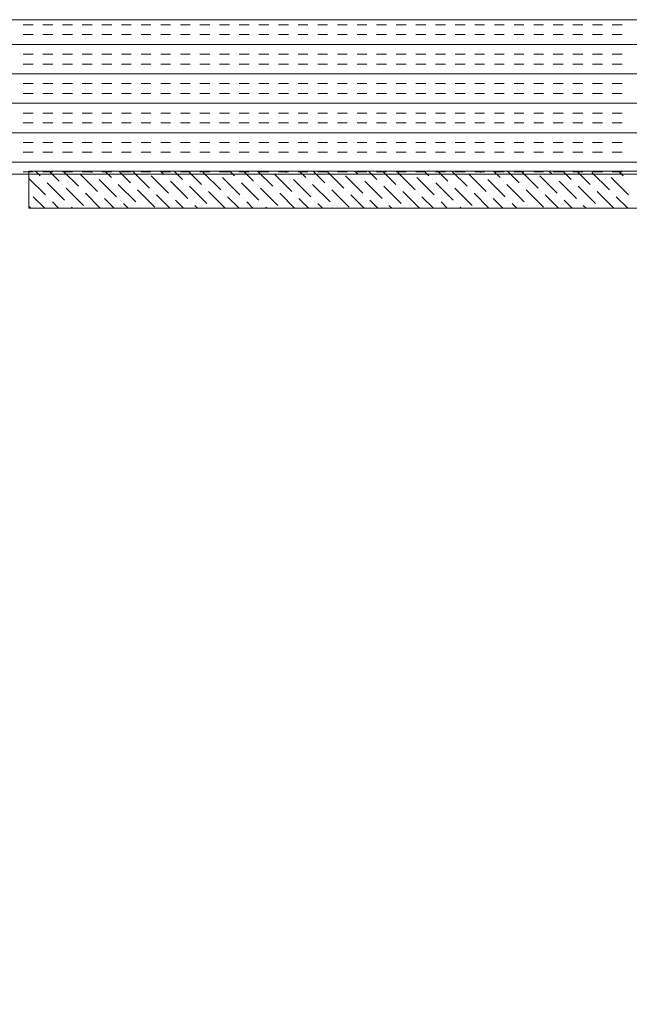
# Model space of a CAD drawing. Extents: x 3940905 to 4145695, y 925352 to 1109797.
# Tile 704 of 1056: x 4034698 to 4034895, y 1100259 to 1100578. Entities that reach past the tile are written whole.
import ezdxf

# ---------------------------------------------------------------- set-up
doc = ezdxf.new("R2010")
doc.units = 0
doc.header["$LTSCALE"] = 750
doc.header["$MEASUREMENT"] = 0
doc.layers.add('CKD Equipments', color=252, linetype='CONTINUOUS', lineweight=0)

msp = doc.modelspace()

# ---------------------------------------------------------------- linework, layer by layer
at = {"layer": 'CKD Equipments'}
for p, q in [((4035285.22, 1100578.1, -7.61), (4034685.22, 1100578.1, -7.61)), ((4034685.22, 1100528.1, -7.61), (4035285.22, 1100528.1, -7.61)), ((4034701.22, 1100517.1, -7.61), (4034701.22, 1100529.1, -7.61)), ((4034701.22, 1100529.1, -7.61), (4035270.22, 1100529.1, -7.61)), ((4035270.22, 1100517.1, -7.61), (4034701.22, 1100517.1, -7.61))]:
    msp.add_line(p, q, dxfattribs=at)
at = {"layer": 'CKD Equipments', "color": 4, "linetype": 'Continuous'}
for p, q in [((4034699.39, 1100576.46, -7.61), (4034702.57, 1100576.46, -7.61)), ((4034705.74, 1100576.46, -7.61), (4034708.92, 1100576.46, -7.61)), ((4034712.09, 1100576.46, -7.61), (4034715.27, 1100576.46, -7.61)), ((4034718.44, 1100576.46, -7.61), (4034721.62, 1100576.46, -7.61)), ((4034724.79, 1100576.46, -7.61), (4034727.97, 1100576.46, -7.61)), ((4034731.14, 1100576.46, -7.61), (4034734.32, 1100576.46, -7.61)), ((4034737.49, 1100576.46, -7.61), (4034740.67, 1100576.46, -7.61)), ((4034743.84, 1100576.46, -7.61), (4034747.02, 1100576.46, -7.61)), ((4034750.19, 1100576.46, -7.61), (4034753.37, 1100576.46, -7.61)), ((4034756.54, 1100576.46, -7.61), (4034759.72, 1100576.46, -7.61)), ((4034762.89, 1100576.46, -7.61), (4034766.07, 1100576.46, -7.61)), ((4034769.24, 1100576.46, -7.61), (4034772.42, 1100576.46, -7.61)), ((4034775.59, 1100576.46, -7.61), (4034778.77, 1100576.46, -7.61)), ((4034781.94, 1100576.46, -7.61), (4034785.12, 1100576.46, -7.61)), ((4034788.29, 1100576.46, -7.61), (4034791.47, 1100576.46, -7.61)), ((4034794.64, 1100576.46, -7.61), (4034797.82, 1100576.46, -7.61)), ((4034800.99, 1100576.46, -7.61), (4034804.17, 1100576.46, -7.61)), ((4034807.34, 1100576.46, -7.61), (4034810.52, 1100576.46, -7.61)), ((4034813.69, 1100576.46, -7.61), (4034816.87, 1100576.46, -7.61)), ((4034820.04, 1100576.46, -7.61), (4034823.22, 1100576.46, -7.61)), ((4034826.39, 1100576.46, -7.61), (4034829.57, 1100576.46, -7.61)), ((4034832.74, 1100576.46, -7.61), (4034835.92, 1100576.46, -7.61)), ((4034839.09, 1100576.46, -7.61), (4034842.27, 1100576.46, -7.61)), ((4034845.44, 1100576.46, -7.61), (4034848.62, 1100576.46, -7.61)), ((4034851.79, 1100576.46, -7.61), (4034854.97, 1100576.46, -7.61)), ((4034858.14, 1100576.46, -7.61), (4034861.32, 1100576.46, -7.61)), ((4034864.49, 1100576.46, -7.61), (4034867.67, 1100576.46, -7.61)), ((4034870.84, 1100576.46, -7.61), (4034874.02, 1100576.46, -7.61)), ((4034877.19, 1100576.46, -7.61), (4034880.37, 1100576.46, -7.61)), ((4034883.54, 1100576.46, -7.61), (4034886.72, 1100576.46, -7.61)), ((4034889.89, 1100576.46, -7.61), (4034893.07, 1100576.46, -7.61)), ((4034699.39, 1100573.28, -7.61), (4034702.57, 1100573.28, -7.61)), ((4034705.74, 1100573.28, -7.61), (4034708.92, 1100573.28, -7.61)), ((4034712.09, 1100573.28, -7.61), (4034715.27, 1100573.28, -7.61)), ((4034718.44, 1100573.28, -7.61), (4034721.62, 1100573.28, -7.61)), ((4034724.79, 1100573.28, -7.61), (4034727.97, 1100573.28, -7.61)), ((4034731.14, 1100573.28, -7.61), (4034734.32, 1100573.28, -7.61)), ((4034737.49, 1100573.28, -7.61), (4034740.67, 1100573.28, -7.61)), ((4034743.84, 1100573.28, -7.61), (4034747.02, 1100573.28, -7.61)), ((4034750.19, 1100573.28, -7.61), (4034753.37, 1100573.28, -7.61)), ((4034756.54, 1100573.28, -7.61), (4034759.72, 1100573.28, -7.61)), ((4034762.89, 1100573.28, -7.61), (4034766.07, 1100573.28, -7.61)), ((4034769.24, 1100573.28, -7.61), (4034772.42, 1100573.28, -7.61)), ((4034775.59, 1100573.28, -7.61), (4034778.77, 1100573.28, -7.61)), ((4034781.94, 1100573.28, -7.61), (4034785.12, 1100573.28, -7.61)), ((4034788.29, 1100573.28, -7.61), (4034791.47, 1100573.28, -7.61)), ((4034794.64, 1100573.28, -7.61), (4034797.82, 1100573.28, -7.61)), ((4034800.99, 1100573.28, -7.61), (4034804.17, 1100573.28, -7.61)), ((4034807.34, 1100573.28, -7.61), (4034810.52, 1100573.28, -7.61)), ((4034813.69, 1100573.28, -7.61), (4034816.87, 1100573.28, -7.61)), ((4034820.04, 1100573.28, -7.61), (4034823.22, 1100573.28, -7.61)), ((4034826.39, 1100573.28, -7.61), (4034829.57, 1100573.28, -7.61)), ((4034832.74, 1100573.28, -7.61), (4034835.92, 1100573.28, -7.61)), ((4034839.09, 1100573.28, -7.61), (4034842.27, 1100573.28, -7.61)), ((4034845.44, 1100573.28, -7.61), (4034848.62, 1100573.28, -7.61)), ((4034851.79, 1100573.28, -7.61), (4034854.97, 1100573.28, -7.61)), ((4034858.14, 1100573.28, -7.61), (4034861.32, 1100573.28, -7.61)), ((4034864.49, 1100573.28, -7.61), (4034867.67, 1100573.28, -7.61)), ((4034870.84, 1100573.28, -7.61), (4034874.02, 1100573.28, -7.61)), ((4034877.19, 1100573.28, -7.61), (4034880.37, 1100573.28, -7.61)), ((4034883.54, 1100573.28, -7.61), (4034886.72, 1100573.28, -7.61)), ((4034889.89, 1100573.28, -7.61), (4034893.07, 1100573.28, -7.61)), ((4034685.22, 1100570.11, -7.61), (4035285.22, 1100570.11, -7.61)), ((4034699.39, 1100566.93, -7.61), (4034702.57, 1100566.93, -7.61)), ((4034705.74, 1100566.93, -7.61), (4034708.92, 1100566.93, -7.61)), ((4034712.09, 1100566.93, -7.61), (4034715.27, 1100566.93, -7.61)), ((4034718.44, 1100566.93, -7.61), (4034721.62, 1100566.93, -7.61)), ((4034724.79, 1100566.93, -7.61), (4034727.97, 1100566.93, -7.61)), ((4034731.14, 1100566.93, -7.61), (4034734.32, 1100566.93, -7.61)), ((4034737.49, 1100566.93, -7.61), (4034740.67, 1100566.93, -7.61)), ((4034743.84, 1100566.93, -7.61), (4034747.02, 1100566.93, -7.61)), ((4034750.19, 1100566.93, -7.61), (4034753.37, 1100566.93, -7.61)), ((4034756.54, 1100566.93, -7.61), (4034759.72, 1100566.93, -7.61)), ((4034762.89, 1100566.93, -7.61), (4034766.07, 1100566.93, -7.61)), ((4034769.24, 1100566.93, -7.61), (4034772.42, 1100566.93, -7.61)), ((4034775.59, 1100566.93, -7.61), (4034778.77, 1100566.93, -7.61)), ((4034781.94, 1100566.93, -7.61), (4034785.12, 1100566.93, -7.61)), ((4034788.29, 1100566.93, -7.61), (4034791.47, 1100566.93, -7.61)), ((4034794.64, 1100566.93, -7.61), (4034797.82, 1100566.93, -7.61)), ((4034800.99, 1100566.93, -7.61), (4034804.17, 1100566.93, -7.61)), ((4034807.34, 1100566.93, -7.61), (4034810.52, 1100566.93, -7.61)), ((4034813.69, 1100566.93, -7.61), (4034816.87, 1100566.93, -7.61)), ((4034820.04, 1100566.93, -7.61), (4034823.22, 1100566.93, -7.61)), ((4034826.39, 1100566.93, -7.61), (4034829.57, 1100566.93, -7.61)), ((4034832.74, 1100566.93, -7.61), (4034835.92, 1100566.93, -7.61)), ((4034839.09, 1100566.93, -7.61), (4034842.27, 1100566.93, -7.61)), ((4034845.44, 1100566.93, -7.61), (4034848.62, 1100566.93, -7.61)), ((4034851.79, 1100566.93, -7.61), (4034854.97, 1100566.93, -7.61)), ((4034858.14, 1100566.93, -7.61), (4034861.32, 1100566.93, -7.61)), ((4034864.49, 1100566.93, -7.61), (4034867.67, 1100566.93, -7.61)), ((4034870.84, 1100566.93, -7.61), (4034874.02, 1100566.93, -7.61)), ((4034877.19, 1100566.93, -7.61), (4034880.37, 1100566.93, -7.61)), ((4034883.54, 1100566.93, -7.61), (4034886.72, 1100566.93, -7.61)), ((4034889.89, 1100566.93, -7.61), (4034893.07, 1100566.93, -7.61)), ((4034699.39, 1100563.76, -7.61), (4034702.57, 1100563.76, -7.61)), ((4034705.74, 1100563.76, -7.61), (4034708.92, 1100563.76, -7.61)), ((4034712.09, 1100563.76, -7.61), (4034715.27, 1100563.76, -7.61)), ((4034718.44, 1100563.76, -7.61), (4034721.62, 1100563.76, -7.61)), ((4034724.79, 1100563.76, -7.61), (4034727.97, 1100563.76, -7.61)), ((4034731.14, 1100563.76, -7.61), (4034734.32, 1100563.76, -7.61)), ((4034737.49, 1100563.76, -7.61), (4034740.67, 1100563.76, -7.61)), ((4034743.84, 1100563.76, -7.61), (4034747.02, 1100563.76, -7.61)), ((4034750.19, 1100563.76, -7.61), (4034753.37, 1100563.76, -7.61)), ((4034756.54, 1100563.76, -7.61), (4034759.72, 1100563.76, -7.61)), ((4034762.89, 1100563.76, -7.61), (4034766.07, 1100563.76, -7.61)), ((4034769.24, 1100563.76, -7.61), (4034772.42, 1100563.76, -7.61)), ((4034775.59, 1100563.76, -7.61), (4034778.77, 1100563.76, -7.61)), ((4034781.94, 1100563.76, -7.61), (4034785.12, 1100563.76, -7.61)), ((4034788.29, 1100563.76, -7.61), (4034791.47, 1100563.76, -7.61)), ((4034794.64, 1100563.76, -7.61), (4034797.82, 1100563.76, -7.61)), ((4034800.99, 1100563.76, -7.61), (4034804.17, 1100563.76, -7.61)), ((4034807.34, 1100563.76, -7.61), (4034810.52, 1100563.76, -7.61)), ((4034813.69, 1100563.76, -7.61), (4034816.87, 1100563.76, -7.61)), ((4034820.04, 1100563.76, -7.61), (4034823.22, 1100563.76, -7.61)), ((4034826.39, 1100563.76, -7.61), (4034829.57, 1100563.76, -7.61)), ((4034832.74, 1100563.76, -7.61), (4034835.92, 1100563.76, -7.61)), ((4034839.09, 1100563.76, -7.61), (4034842.27, 1100563.76, -7.61)), ((4034845.44, 1100563.76, -7.61), (4034848.62, 1100563.76, -7.61)), ((4034851.79, 1100563.76, -7.61), (4034854.97, 1100563.76, -7.61)), ((4034858.14, 1100563.76, -7.61), (4034861.32, 1100563.76, -7.61)), ((4034864.49, 1100563.76, -7.61), (4034867.67, 1100563.76, -7.61)), ((4034870.84, 1100563.76, -7.61), (4034874.02, 1100563.76, -7.61)), ((4034877.19, 1100563.76, -7.61), (4034880.37, 1100563.76, -7.61)), ((4034883.54, 1100563.76, -7.61), (4034886.72, 1100563.76, -7.61)), ((4034889.89, 1100563.76, -7.61), (4034893.07, 1100563.76, -7.61)), ((4034685.22, 1100560.58, -7.61), (4035285.22, 1100560.58, -7.61)), ((4034699.39, 1100557.41, -7.61), (4034702.57, 1100557.41, -7.61)), ((4034705.74, 1100557.41, -7.61), (4034708.92, 1100557.41, -7.61)), ((4034712.09, 1100557.41, -7.61), (4034715.27, 1100557.41, -7.61)), ((4034718.44, 1100557.41, -7.61), (4034721.62, 1100557.41, -7.61)), ((4034724.79, 1100557.41, -7.61), (4034727.97, 1100557.41, -7.61)), ((4034731.14, 1100557.41, -7.61), (4034734.32, 1100557.41, -7.61)), ((4034737.49, 1100557.41, -7.61), (4034740.67, 1100557.41, -7.61)), ((4034743.84, 1100557.41, -7.61), (4034747.02, 1100557.41, -7.61)), ((4034750.19, 1100557.41, -7.61), (4034753.37, 1100557.41, -7.61)), ((4034756.54, 1100557.41, -7.61), (4034759.72, 1100557.41, -7.61)), ((4034762.89, 1100557.41, -7.61), (4034766.07, 1100557.41, -7.61)), ((4034769.24, 1100557.41, -7.61), (4034772.42, 1100557.41, -7.61)), ((4034775.59, 1100557.41, -7.61), (4034778.77, 1100557.41, -7.61)), ((4034781.94, 1100557.41, -7.61), (4034785.12, 1100557.41, -7.61)), ((4034788.29, 1100557.41, -7.61), (4034791.47, 1100557.41, -7.61)), ((4034794.64, 1100557.41, -7.61), (4034797.82, 1100557.41, -7.61)), ((4034800.99, 1100557.41, -7.61), (4034804.17, 1100557.41, -7.61)), ((4034807.34, 1100557.41, -7.61), (4034810.52, 1100557.41, -7.61)), ((4034813.69, 1100557.41, -7.61), (4034816.87, 1100557.41, -7.61)), ((4034820.04, 1100557.41, -7.61), (4034823.22, 1100557.41, -7.61)), ((4034826.39, 1100557.41, -7.61), (4034829.57, 1100557.41, -7.61)), ((4034832.74, 1100557.41, -7.61), (4034835.92, 1100557.41, -7.61)), ((4034839.09, 1100557.41, -7.61), (4034842.27, 1100557.41, -7.61)), ((4034845.44, 1100557.41, -7.61), (4034848.62, 1100557.41, -7.61)), ((4034851.79, 1100557.41, -7.61), (4034854.97, 1100557.41, -7.61)), ((4034858.14, 1100557.41, -7.61), (4034861.32, 1100557.41, -7.61)), ((4034864.49, 1100557.41, -7.61), (4034867.67, 1100557.41, -7.61)), ((4034870.84, 1100557.41, -7.61), (4034874.02, 1100557.41, -7.61)), ((4034877.19, 1100557.41, -7.61), (4034880.37, 1100557.41, -7.61)), ((4034883.54, 1100557.41, -7.61), (4034886.72, 1100557.41, -7.61)), ((4034889.89, 1100557.41, -7.61), (4034893.07, 1100557.41, -7.61)), ((4034699.39, 1100554.23, -7.61), (4034702.57, 1100554.23, -7.61)), ((4034705.74, 1100554.23, -7.61), (4034708.92, 1100554.23, -7.61)), ((4034712.09, 1100554.23, -7.61), (4034715.27, 1100554.23, -7.61)), ((4034718.44, 1100554.23, -7.61), (4034721.62, 1100554.23, -7.61)), ((4034724.79, 1100554.23, -7.61), (4034727.97, 1100554.23, -7.61)), ((4034731.14, 1100554.23, -7.61), (4034734.32, 1100554.23, -7.61)), ((4034737.49, 1100554.23, -7.61), (4034740.67, 1100554.23, -7.61)), ((4034743.84, 1100554.23, -7.61), (4034747.02, 1100554.23, -7.61)), ((4034750.19, 1100554.23, -7.61), (4034753.37, 1100554.23, -7.61)), ((4034756.54, 1100554.23, -7.61), (4034759.72, 1100554.23, -7.61)), ((4034762.89, 1100554.23, -7.61), (4034766.07, 1100554.23, -7.61)), ((4034769.24, 1100554.23, -7.61), (4034772.42, 1100554.23, -7.61)), ((4034775.59, 1100554.23, -7.61), (4034778.77, 1100554.23, -7.61)), ((4034781.94, 1100554.23, -7.61), (4034785.12, 1100554.23, -7.61)), ((4034788.29, 1100554.23, -7.61), (4034791.47, 1100554.23, -7.61)), ((4034794.64, 1100554.23, -7.61), (4034797.82, 1100554.23, -7.61)), ((4034800.99, 1100554.23, -7.61), (4034804.17, 1100554.23, -7.61)), ((4034807.34, 1100554.23, -7.61), (4034810.52, 1100554.23, -7.61)), ((4034813.69, 1100554.23, -7.61), (4034816.87, 1100554.23, -7.61)), ((4034820.04, 1100554.23, -7.61), (4034823.22, 1100554.23, -7.61)), ((4034826.39, 1100554.23, -7.61), (4034829.57, 1100554.23, -7.61)), ((4034832.74, 1100554.23, -7.61), (4034835.92, 1100554.23, -7.61)), ((4034839.09, 1100554.23, -7.61), (4034842.27, 1100554.23, -7.61)), ((4034845.44, 1100554.23, -7.61), (4034848.62, 1100554.23, -7.61)), ((4034851.79, 1100554.23, -7.61), (4034854.97, 1100554.23, -7.61)), ((4034858.14, 1100554.23, -7.61), (4034861.32, 1100554.23, -7.61)), ((4034864.49, 1100554.23, -7.61), (4034867.67, 1100554.23, -7.61)), ((4034870.84, 1100554.23, -7.61), (4034874.02, 1100554.23, -7.61)), ((4034877.19, 1100554.23, -7.61), (4034880.37, 1100554.23, -7.61)), ((4034883.54, 1100554.23, -7.61), (4034886.72, 1100554.23, -7.61)), ((4034889.89, 1100554.23, -7.61), (4034893.07, 1100554.23, -7.61)), ((4034685.22, 1100551.06, -7.61), (4035285.22, 1100551.06, -7.61)), ((4034699.39, 1100547.88, -7.61), (4034702.57, 1100547.88, -7.61)), ((4034705.74, 1100547.88, -7.61), (4034708.92, 1100547.88, -7.61)), ((4034712.09, 1100547.88, -7.61), (4034715.27, 1100547.88, -7.61)), ((4034718.44, 1100547.88, -7.61), (4034721.62, 1100547.88, -7.61)), ((4034724.79, 1100547.88, -7.61), (4034727.97, 1100547.88, -7.61)), ((4034731.14, 1100547.88, -7.61), (4034734.32, 1100547.88, -7.61)), ((4034737.49, 1100547.88, -7.61), (4034740.67, 1100547.88, -7.61)), ((4034743.84, 1100547.88, -7.61), (4034747.02, 1100547.88, -7.61)), ((4034750.19, 1100547.88, -7.61), (4034753.37, 1100547.88, -7.61)), ((4034756.54, 1100547.88, -7.61), (4034759.72, 1100547.88, -7.61)), ((4034762.89, 1100547.88, -7.61), (4034766.07, 1100547.88, -7.61)), ((4034769.24, 1100547.88, -7.61), (4034772.42, 1100547.88, -7.61)), ((4034775.59, 1100547.88, -7.61), (4034778.77, 1100547.88, -7.61)), ((4034781.94, 1100547.88, -7.61), (4034785.12, 1100547.88, -7.61)), ((4034788.29, 1100547.88, -7.61), (4034791.47, 1100547.88, -7.61)), ((4034794.64, 1100547.88, -7.61), (4034797.82, 1100547.88, -7.61)), ((4034800.99, 1100547.88, -7.61), (4034804.17, 1100547.88, -7.61)), ((4034807.34, 1100547.88, -7.61), (4034810.52, 1100547.88, -7.61)), ((4034813.69, 1100547.88, -7.61), (4034816.87, 1100547.88, -7.61)), ((4034820.04, 1100547.88, -7.61), (4034823.22, 1100547.88, -7.61)), ((4034826.39, 1100547.88, -7.61), (4034829.57, 1100547.88, -7.61)), ((4034832.74, 1100547.88, -7.61), (4034835.92, 1100547.88, -7.61)), ((4034839.09, 1100547.88, -7.61), (4034842.27, 1100547.88, -7.61)), ((4034845.44, 1100547.88, -7.61), (4034848.62, 1100547.88, -7.61)), ((4034851.79, 1100547.88, -7.61), (4034854.97, 1100547.88, -7.61)), ((4034858.14, 1100547.88, -7.61), (4034861.32, 1100547.88, -7.61)), ((4034864.49, 1100547.88, -7.61), (4034867.67, 1100547.88, -7.61)), ((4034870.84, 1100547.88, -7.61), (4034874.02, 1100547.88, -7.61)), ((4034877.19, 1100547.88, -7.61), (4034880.37, 1100547.88, -7.61)), ((4034883.54, 1100547.88, -7.61), (4034886.72, 1100547.88, -7.61)), ((4034889.89, 1100547.88, -7.61), (4034893.07, 1100547.88, -7.61)), ((4034699.39, 1100544.71, -7.61), (4034702.57, 1100544.71, -7.61)), ((4034705.74, 1100544.71, -7.61), (4034708.92, 1100544.71, -7.61)), ((4034712.09, 1100544.71, -7.61), (4034715.27, 1100544.71, -7.61)), ((4034718.44, 1100544.71, -7.61), (4034721.62, 1100544.71, -7.61)), ((4034724.79, 1100544.71, -7.61), (4034727.97, 1100544.71, -7.61)), ((4034731.14, 1100544.71, -7.61), (4034734.32, 1100544.71, -7.61)), ((4034737.49, 1100544.71, -7.61), (4034740.67, 1100544.71, -7.61)), ((4034743.84, 1100544.71, -7.61), (4034747.02, 1100544.71, -7.61)), ((4034750.19, 1100544.71, -7.61), (4034753.37, 1100544.71, -7.61)), ((4034756.54, 1100544.71, -7.61), (4034759.72, 1100544.71, -7.61)), ((4034762.89, 1100544.71, -7.61), (4034766.07, 1100544.71, -7.61)), ((4034769.24, 1100544.71, -7.61), (4034772.42, 1100544.71, -7.61)), ((4034775.59, 1100544.71, -7.61), (4034778.77, 1100544.71, -7.61)), ((4034781.94, 1100544.71, -7.61), (4034785.12, 1100544.71, -7.61)), ((4034788.29, 1100544.71, -7.61), (4034791.47, 1100544.71, -7.61)), ((4034794.64, 1100544.71, -7.61), (4034797.82, 1100544.71, -7.61)), ((4034800.99, 1100544.71, -7.61), (4034804.17, 1100544.71, -7.61)), ((4034807.34, 1100544.71, -7.61), (4034810.52, 1100544.71, -7.61)), ((4034813.69, 1100544.71, -7.61), (4034816.87, 1100544.71, -7.61)), ((4034820.04, 1100544.71, -7.61), (4034823.22, 1100544.71, -7.61)), ((4034826.39, 1100544.71, -7.61), (4034829.57, 1100544.71, -7.61)), ((4034832.74, 1100544.71, -7.61), (4034835.92, 1100544.71, -7.61)), ((4034839.09, 1100544.71, -7.61), (4034842.27, 1100544.71, -7.61)), ((4034845.44, 1100544.71, -7.61), (4034848.62, 1100544.71, -7.61)), ((4034851.79, 1100544.71, -7.61), (4034854.97, 1100544.71, -7.61)), ((4034858.14, 1100544.71, -7.61), (4034861.32, 1100544.71, -7.61)), ((4034864.49, 1100544.71, -7.61), (4034867.67, 1100544.71, -7.61)), ((4034870.84, 1100544.71, -7.61), (4034874.02, 1100544.71, -7.61)), ((4034877.19, 1100544.71, -7.61), (4034880.37, 1100544.71, -7.61)), ((4034883.54, 1100544.71, -7.61), (4034886.72, 1100544.71, -7.61)), ((4034889.89, 1100544.71, -7.61), (4034893.07, 1100544.71, -7.61)), ((4034685.22, 1100541.53, -7.61), (4035285.22, 1100541.53, -7.61)), ((4034699.39, 1100538.36, -7.61), (4034702.57, 1100538.36, -7.61)), ((4034705.74, 1100538.36, -7.61), (4034708.92, 1100538.36, -7.61)), ((4034712.09, 1100538.36, -7.61), (4034715.27, 1100538.36, -7.61)), ((4034718.44, 1100538.36, -7.61), (4034721.62, 1100538.36, -7.61)), ((4034724.79, 1100538.36, -7.61), (4034727.97, 1100538.36, -7.61)), ((4034731.14, 1100538.36, -7.61), (4034734.32, 1100538.36, -7.61)), ((4034737.49, 1100538.36, -7.61), (4034740.67, 1100538.36, -7.61)), ((4034743.84, 1100538.36, -7.61), (4034747.02, 1100538.36, -7.61)), ((4034750.19, 1100538.36, -7.61), (4034753.37, 1100538.36, -7.61)), ((4034756.54, 1100538.36, -7.61), (4034759.72, 1100538.36, -7.61)), ((4034762.89, 1100538.36, -7.61), (4034766.07, 1100538.36, -7.61)), ((4034769.24, 1100538.36, -7.61), (4034772.42, 1100538.36, -7.61)), ((4034775.59, 1100538.36, -7.61), (4034778.77, 1100538.36, -7.61)), ((4034781.94, 1100538.36, -7.61), (4034785.12, 1100538.36, -7.61)), ((4034788.29, 1100538.36, -7.61), (4034791.47, 1100538.36, -7.61)), ((4034794.64, 1100538.36, -7.61), (4034797.82, 1100538.36, -7.61)), ((4034800.99, 1100538.36, -7.61), (4034804.17, 1100538.36, -7.61)), ((4034807.34, 1100538.36, -7.61), (4034810.52, 1100538.36, -7.61)), ((4034813.69, 1100538.36, -7.61), (4034816.87, 1100538.36, -7.61)), ((4034820.04, 1100538.36, -7.61), (4034823.22, 1100538.36, -7.61)), ((4034826.39, 1100538.36, -7.61), (4034829.57, 1100538.36, -7.61)), ((4034832.74, 1100538.36, -7.61), (4034835.92, 1100538.36, -7.61)), ((4034839.09, 1100538.36, -7.61), (4034842.27, 1100538.36, -7.61)), ((4034845.44, 1100538.36, -7.61), (4034848.62, 1100538.36, -7.61)), ((4034851.79, 1100538.36, -7.61), (4034854.97, 1100538.36, -7.61)), ((4034858.14, 1100538.36, -7.61), (4034861.32, 1100538.36, -7.61)), ((4034864.49, 1100538.36, -7.61), (4034867.67, 1100538.36, -7.61)), ((4034870.84, 1100538.36, -7.61), (4034874.02, 1100538.36, -7.61)), ((4034877.19, 1100538.36, -7.61), (4034880.37, 1100538.36, -7.61)), ((4034883.54, 1100538.36, -7.61), (4034886.72, 1100538.36, -7.61)), ((4034889.89, 1100538.36, -7.61), (4034893.07, 1100538.36, -7.61)), ((4034699.39, 1100535.18, -7.61), (4034702.57, 1100535.18, -7.61)), ((4034705.74, 1100535.18, -7.61), (4034708.92, 1100535.18, -7.61)), ((4034712.09, 1100535.18, -7.61), (4034715.27, 1100535.18, -7.61)), ((4034718.44, 1100535.18, -7.61), (4034721.62, 1100535.18, -7.61)), ((4034724.79, 1100535.18, -7.61), (4034727.97, 1100535.18, -7.61)), ((4034731.14, 1100535.18, -7.61), (4034734.32, 1100535.18, -7.61)), ((4034737.49, 1100535.18, -7.61), (4034740.67, 1100535.18, -7.61)), ((4034743.84, 1100535.18, -7.61), (4034747.02, 1100535.18, -7.61)), ((4034750.19, 1100535.18, -7.61), (4034753.37, 1100535.18, -7.61)), ((4034756.54, 1100535.18, -7.61), (4034759.72, 1100535.18, -7.61)), ((4034762.89, 1100535.18, -7.61), (4034766.07, 1100535.18, -7.61)), ((4034769.24, 1100535.18, -7.61), (4034772.42, 1100535.18, -7.61)), ((4034775.59, 1100535.18, -7.61), (4034778.77, 1100535.18, -7.61)), ((4034781.94, 1100535.18, -7.61), (4034785.12, 1100535.18, -7.61)), ((4034788.29, 1100535.18, -7.61), (4034791.47, 1100535.18, -7.61)), ((4034794.64, 1100535.18, -7.61), (4034797.82, 1100535.18, -7.61)), ((4034800.99, 1100535.18, -7.61), (4034804.17, 1100535.18, -7.61)), ((4034807.34, 1100535.18, -7.61), (4034810.52, 1100535.18, -7.61)), ((4034813.69, 1100535.18, -7.61), (4034816.87, 1100535.18, -7.61)), ((4034820.04, 1100535.18, -7.61), (4034823.22, 1100535.18, -7.61)), ((4034826.39, 1100535.18, -7.61), (4034829.57, 1100535.18, -7.61)), ((4034832.74, 1100535.18, -7.61), (4034835.92, 1100535.18, -7.61)), ((4034839.09, 1100535.18, -7.61), (4034842.27, 1100535.18, -7.61)), ((4034845.44, 1100535.18, -7.61), (4034848.62, 1100535.18, -7.61)), ((4034851.79, 1100535.18, -7.61), (4034854.97, 1100535.18, -7.61)), ((4034858.14, 1100535.18, -7.61), (4034861.32, 1100535.18, -7.61)), ((4034864.49, 1100535.18, -7.61), (4034867.67, 1100535.18, -7.61)), ((4034870.84, 1100535.18, -7.61), (4034874.02, 1100535.18, -7.61)), ((4034877.19, 1100535.18, -7.61), (4034880.37, 1100535.18, -7.61)), ((4034883.54, 1100535.18, -7.61), (4034886.72, 1100535.18, -7.61)), ((4034889.89, 1100535.18, -7.61), (4034893.07, 1100535.18, -7.61)), ((4034685.22, 1100532.01, -7.61), (4035285.22, 1100532.01, -7.61)), ((4034699.39, 1100528.83, -7.61), (4034702.57, 1100528.83, -7.61)), ((4034705.74, 1100528.83, -7.61), (4034708.92, 1100528.83, -7.61)), ((4034712.09, 1100528.83, -7.61), (4034715.27, 1100528.83, -7.61)), ((4034718.44, 1100528.83, -7.61), (4034721.62, 1100528.83, -7.61)), ((4034724.79, 1100528.83, -7.61), (4034727.97, 1100528.83, -7.61)), ((4034731.14, 1100528.83, -7.61), (4034734.32, 1100528.83, -7.61)), ((4034737.49, 1100528.83, -7.61), (4034740.67, 1100528.83, -7.61)), ((4034743.84, 1100528.83, -7.61), (4034747.02, 1100528.83, -7.61)), ((4034750.19, 1100528.83, -7.61), (4034753.37, 1100528.83, -7.61)), ((4034756.54, 1100528.83, -7.61), (4034759.72, 1100528.83, -7.61)), ((4034762.89, 1100528.83, -7.61), (4034766.07, 1100528.83, -7.61)), ((4034769.24, 1100528.83, -7.61), (4034772.42, 1100528.83, -7.61)), ((4034775.59, 1100528.83, -7.61), (4034778.77, 1100528.83, -7.61)), ((4034781.94, 1100528.83, -7.61), (4034785.12, 1100528.83, -7.61)), ((4034788.29, 1100528.83, -7.61), (4034791.47, 1100528.83, -7.61)), ((4034794.64, 1100528.83, -7.61), (4034797.82, 1100528.83, -7.61)), ((4034800.99, 1100528.83, -7.61), (4034804.17, 1100528.83, -7.61)), ((4034807.34, 1100528.83, -7.61), (4034810.52, 1100528.83, -7.61)), ((4034813.69, 1100528.83, -7.61), (4034816.87, 1100528.83, -7.61)), ((4034820.04, 1100528.83, -7.61), (4034823.22, 1100528.83, -7.61)), ((4034826.39, 1100528.83, -7.61), (4034829.57, 1100528.83, -7.61)), ((4034832.74, 1100528.83, -7.61), (4034835.92, 1100528.83, -7.61)), ((4034839.09, 1100528.83, -7.61), (4034842.27, 1100528.83, -7.61)), ((4034845.44, 1100528.83, -7.61), (4034848.62, 1100528.83, -7.61)), ((4034851.79, 1100528.83, -7.61), (4034854.97, 1100528.83, -7.61)), ((4034858.14, 1100528.83, -7.61), (4034861.32, 1100528.83, -7.61)), ((4034864.49, 1100528.83, -7.61), (4034867.67, 1100528.83, -7.61)), ((4034870.84, 1100528.83, -7.61), (4034874.02, 1100528.83, -7.61)), ((4034877.19, 1100528.83, -7.61), (4034880.37, 1100528.83, -7.61)), ((4034883.54, 1100528.83, -7.61), (4034886.72, 1100528.83, -7.61)), ((4034889.89, 1100528.83, -7.61), (4034893.07, 1100528.83, -7.61))]:
    msp.add_line(p, q, dxfattribs=at)
at = {"layer": 'CKD Equipments', "color": 55, "linetype": 'Continuous'}
for p, q in [((4034706.55, 1100521.37, -7.61), (4034701.22, 1100526.7, -7.61)), ((4034704.87, 1100527.55, -7.61), (4034703.31, 1100529.1, -7.61)), ((4034705.99, 1100526.42, -7.61), (4034705.99, 1100526.42, -7.61)), ((4034711.04, 1100525.86, -7.61), (4034707.8, 1100529.1, -7.61)), ((4034717.21, 1100524.18, -7.61), (4034712.29, 1100529.1, -7.61)), ((4034723.39, 1100522.49, -7.61), (4034717.77, 1100528.11, -7.61)), ((4034721.7, 1100528.67, -7.61), (4034721.27, 1100529.1, -7.61)), ((4034722.83, 1100527.55, -7.61), (4034722.83, 1100527.55, -7.61)), ((4034729.56, 1100520.81, -7.61), (4034723.95, 1100526.42, -7.61)), ((4034727.88, 1100526.98, -7.61), (4034725.76, 1100529.1, -7.61)), ((4034734.05, 1100525.3, -7.61), (4034730.25, 1100529.1, -7.61)), ((4034740.23, 1100523.62, -7.61), (4034734.74, 1100529.1, -7.61)), ((4034739.66, 1100528.67, -7.61), (4034739.66, 1100528.67, -7.61)), ((4034746.4, 1100521.93, -7.61), (4034740.79, 1100527.55, -7.61)), ((4034744.72, 1100528.11, -7.61), (4034743.72, 1100529.1, -7.61)), ((4034745.84, 1100526.98, -7.61), (4034745.84, 1100526.98, -7.61)), ((4034750.89, 1100526.42, -7.61), (4034748.21, 1100529.1, -7.61)), ((4034757.06, 1100524.74, -7.61), (4034752.7, 1100529.1, -7.61)), ((4034763.24, 1100523.06, -7.61), (4034757.62, 1100528.67, -7.61)), ((4034762.68, 1100528.11, -7.61), (4034762.68, 1100528.11, -7.61)), ((4034769.41, 1100521.37, -7.61), (4034763.8, 1100526.98, -7.61)), ((4034767.73, 1100527.55, -7.61), (4034766.17, 1100529.1, -7.61)), ((4034768.85, 1100526.42, -7.61), (4034768.85, 1100526.42, -7.61)), ((4034773.9, 1100525.86, -7.61), (4034770.66, 1100529.1, -7.61)), ((4034780.08, 1100524.18, -7.61), (4034775.15, 1100529.1, -7.61)), ((4034786.25, 1100522.49, -7.61), (4034780.64, 1100528.11, -7.61)), ((4034784.57, 1100528.67, -7.61), (4034784.13, 1100529.1, -7.61)), ((4034785.69, 1100527.55, -7.61), (4034785.69, 1100527.55, -7.61)), ((4034792.42, 1100520.81, -7.61), (4034786.81, 1100526.42, -7.61)), ((4034790.74, 1100526.98, -7.61), (4034788.62, 1100529.1, -7.61)), ((4034796.91, 1100525.3, -7.61), (4034793.11, 1100529.1, -7.61)), ((4034803.09, 1100523.62, -7.61), (4034797.6, 1100529.1, -7.61)), ((4034802.53, 1100528.67, -7.61), (4034802.53, 1100528.67, -7.61)), ((4034809.26, 1100521.93, -7.61), (4034803.65, 1100527.55, -7.61)), ((4034807.58, 1100528.11, -7.61), (4034806.58, 1100529.1, -7.61)), ((4034808.7, 1100526.98, -7.61), (4034808.7, 1100526.98, -7.61)), ((4034813.75, 1100526.42, -7.61), (4034811.07, 1100529.1, -7.61)), ((4034819.93, 1100524.74, -7.61), (4034815.56, 1100529.1, -7.61)), ((4034826.1, 1100523.06, -7.61), (4034820.49, 1100528.67, -7.61)), ((4034825.54, 1100528.11, -7.61), (4034825.54, 1100528.11, -7.61)), ((4034832.27, 1100521.37, -7.61), (4034826.66, 1100526.98, -7.61)), ((4034830.59, 1100527.55, -7.61), (4034829.03, 1100529.1, -7.61)), ((4034831.71, 1100526.42, -7.61), (4034831.71, 1100526.42, -7.61)), ((4034836.76, 1100525.86, -7.61), (4034833.52, 1100529.1, -7.61)), ((4034842.94, 1100524.18, -7.61), (4034838.01, 1100529.1, -7.61)), ((4034849.11, 1100522.49, -7.61), (4034843.5, 1100528.11, -7.61)), ((4034847.43, 1100528.67, -7.61), (4034846.99, 1100529.1, -7.61)), ((4034848.55, 1100527.55, -7.61), (4034848.55, 1100527.55, -7.61)), ((4034855.28, 1100520.81, -7.61), (4034849.67, 1100526.42, -7.61)), ((4034853.6, 1100526.98, -7.61), (4034851.48, 1100529.1, -7.61)), ((4034859.77, 1100525.3, -7.61), (4034855.97, 1100529.1, -7.61)), ((4034865.95, 1100523.62, -7.61), (4034860.46, 1100529.1, -7.61)), ((4034865.39, 1100528.67, -7.61), (4034865.39, 1100528.67, -7.61)), ((4034872.12, 1100521.93, -7.61), (4034866.51, 1100527.55, -7.61)), ((4034870.44, 1100528.11, -7.61), (4034869.44, 1100529.1, -7.61)), ((4034871.56, 1100526.98, -7.61), (4034871.56, 1100526.98, -7.61)), ((4034876.61, 1100526.42, -7.61), (4034873.93, 1100529.1, -7.61)), ((4034882.79, 1100524.74, -7.61), (4034878.42, 1100529.1, -7.61)), ((4034888.96, 1100523.06, -7.61), (4034883.35, 1100528.67, -7.61)), ((4034888.4, 1100528.11, -7.61), (4034888.4, 1100528.11, -7.61)), ((4034895.13, 1100521.37, -7.61), (4034889.52, 1100526.98, -7.61)), ((4034893.45, 1100527.55, -7.61), (4034891.89, 1100529.1, -7.61)), ((4034894.57, 1100526.42, -7.61), (4034894.57, 1100526.42, -7.61)), ((4034712.72, 1100519.69, -7.61), (4034707.11, 1100525.3, -7.61)), ((4034712.16, 1100524.74, -7.61), (4034712.16, 1100524.74, -7.61)), ((4034718.9, 1100518, -7.61), (4034713.28, 1100523.62, -7.61)), ((4034718.34, 1100523.06, -7.61), (4034718.34, 1100523.06, -7.61)), ((4034729, 1100525.86, -7.61), (4034729, 1100525.86, -7.61)), ((4034735.74, 1100519.13, -7.61), (4034730.12, 1100524.74, -7.61)), ((4034735.17, 1100524.18, -7.61), (4034735.17, 1100524.18, -7.61)), ((4034741.91, 1100517.44, -7.61), (4034736.3, 1100523.06, -7.61)), ((4034752.57, 1100520.25, -7.61), (4034746.96, 1100525.86, -7.61)), ((4034752.01, 1100525.3, -7.61), (4034752.01, 1100525.3, -7.61)), ((4034758.75, 1100518.56, -7.61), (4034753.13, 1100524.18, -7.61)), ((4034758.19, 1100523.62, -7.61), (4034758.19, 1100523.62, -7.61)), ((4034775.59, 1100519.69, -7.61), (4034769.97, 1100525.3, -7.61)), ((4034775.02, 1100524.74, -7.61), (4034775.02, 1100524.74, -7.61)), ((4034781.76, 1100518, -7.61), (4034776.15, 1100523.62, -7.61)), ((4034781.2, 1100523.06, -7.61), (4034781.2, 1100523.06, -7.61)), ((4034791.86, 1100525.86, -7.61), (4034791.86, 1100525.86, -7.61)), ((4034798.6, 1100519.13, -7.61), (4034792.98, 1100524.74, -7.61)), ((4034798.04, 1100524.18, -7.61), (4034798.04, 1100524.18, -7.61)), ((4034804.77, 1100517.44, -7.61), (4034799.16, 1100523.06, -7.61)), ((4034815.43, 1100520.25, -7.61), (4034809.82, 1100525.86, -7.61)), ((4034814.87, 1100525.3, -7.61), (4034814.87, 1100525.3, -7.61)), ((4034821.61, 1100518.56, -7.61), (4034816, 1100524.18, -7.61)), ((4034821.05, 1100523.62, -7.61), (4034821.05, 1100523.62, -7.61)), ((4034838.45, 1100519.69, -7.61), (4034832.83, 1100525.3, -7.61)), ((4034837.89, 1100524.74, -7.61), (4034837.89, 1100524.74, -7.61)), ((4034844.62, 1100518, -7.61), (4034839.01, 1100523.62, -7.61)), ((4034844.06, 1100523.06, -7.61), (4034844.06, 1100523.06, -7.61)), ((4034854.72, 1100525.86, -7.61), (4034854.72, 1100525.86, -7.61)), ((4034861.46, 1100519.13, -7.61), (4034855.85, 1100524.74, -7.61)), ((4034860.9, 1100524.18, -7.61), (4034860.9, 1100524.18, -7.61)), ((4034867.63, 1100517.44, -7.61), (4034862.02, 1100523.06, -7.61)), ((4034878.3, 1100520.25, -7.61), (4034872.68, 1100525.86, -7.61)), ((4034877.74, 1100525.3, -7.61), (4034877.74, 1100525.3, -7.61)), ((4034884.47, 1100518.56, -7.61), (4034878.86, 1100524.18, -7.61)), ((4034883.91, 1100523.62, -7.61), (4034883.91, 1100523.62, -7.61)), ((4034701.5, 1100521.93, -7.61), (4034701.5, 1100521.93, -7.61)), ((4034706.33, 1100517.1, -7.61), (4034702.62, 1100520.81, -7.61)), ((4034707.67, 1100520.25, -7.61), (4034707.67, 1100520.25, -7.61)), ((4034724.29, 1100517.1, -7.61), (4034719.46, 1100521.93, -7.61)), ((4034724.51, 1100521.37, -7.61), (4034724.51, 1100521.37, -7.61)), ((4034728.78, 1100517.1, -7.61), (4034725.63, 1100520.25, -7.61)), ((4034741.35, 1100522.49, -7.61), (4034741.35, 1100522.49, -7.61)), ((4034746.74, 1100517.1, -7.61), (4034742.47, 1100521.37, -7.61)), ((4034747.52, 1100520.81, -7.61), (4034747.52, 1100520.81, -7.61)), ((4034764.7, 1100517.1, -7.61), (4034759.31, 1100522.49, -7.61)), ((4034764.36, 1100521.93, -7.61), (4034764.36, 1100521.93, -7.61)), ((4034769.19, 1100517.1, -7.61), (4034765.48, 1100520.81, -7.61)), ((4034770.53, 1100520.25, -7.61), (4034770.53, 1100520.25, -7.61)), ((4034787.15, 1100517.1, -7.61), (4034782.32, 1100521.93, -7.61)), ((4034787.37, 1100521.37, -7.61), (4034787.37, 1100521.37, -7.61)), ((4034791.64, 1100517.1, -7.61), (4034788.49, 1100520.25, -7.61)), ((4034804.21, 1100522.49, -7.61), (4034804.21, 1100522.49, -7.61)), ((4034809.6, 1100517.1, -7.61), (4034805.33, 1100521.37, -7.61)), ((4034810.38, 1100520.81, -7.61), (4034810.38, 1100520.81, -7.61)), ((4034827.56, 1100517.1, -7.61), (4034822.17, 1100522.49, -7.61)), ((4034827.22, 1100521.93, -7.61), (4034827.22, 1100521.93, -7.61)), ((4034832.05, 1100517.1, -7.61), (4034828.34, 1100520.81, -7.61)), ((4034833.4, 1100520.25, -7.61), (4034833.4, 1100520.25, -7.61)), ((4034850.01, 1100517.1, -7.61), (4034845.18, 1100521.93, -7.61)), ((4034850.23, 1100521.37, -7.61), (4034850.23, 1100521.37, -7.61)), ((4034854.5, 1100517.1, -7.61), (4034851.36, 1100520.25, -7.61)), ((4034867.07, 1100522.49, -7.61), (4034867.07, 1100522.49, -7.61)), ((4034872.46, 1100517.1, -7.61), (4034868.19, 1100521.37, -7.61)), ((4034873.25, 1100520.81, -7.61), (4034873.25, 1100520.81, -7.61)), ((4034890.42, 1100517.1, -7.61), (4034885.03, 1100522.49, -7.61)), ((4034890.08, 1100521.93, -7.61), (4034890.08, 1100521.93, -7.61)), ((4034894.91, 1100517.1, -7.61), (4034891.21, 1100520.81, -7.61)), ((4034701.84, 1100517.1, -7.61), (4034701.22, 1100517.72, -7.61)), ((4034710.82, 1100517.1, -7.61), (4034708.79, 1100519.13, -7.61)), ((4034713.85, 1100518.56, -7.61), (4034713.85, 1100518.56, -7.61)), ((4034715.31, 1100517.1, -7.61), (4034714.97, 1100517.44, -7.61)), ((4034730.68, 1100519.69, -7.61), (4034730.68, 1100519.69, -7.61)), ((4034733.27, 1100517.1, -7.61), (4034731.81, 1100518.56, -7.61)), ((4034736.86, 1100518, -7.61), (4034736.86, 1100518, -7.61)), ((4034751.23, 1100517.1, -7.61), (4034748.64, 1100519.69, -7.61)), ((4034753.7, 1100519.13, -7.61), (4034753.7, 1100519.13, -7.61)), ((4034755.72, 1100517.1, -7.61), (4034754.82, 1100518, -7.61)), ((4034759.87, 1100517.44, -7.61), (4034759.87, 1100517.44, -7.61)), ((4034773.68, 1100517.1, -7.61), (4034771.66, 1100519.13, -7.61)), ((4034776.71, 1100518.56, -7.61), (4034776.71, 1100518.56, -7.61)), ((4034778.17, 1100517.1, -7.61), (4034777.83, 1100517.44, -7.61)), ((4034793.55, 1100519.69, -7.61), (4034793.55, 1100519.69, -7.61)), ((4034796.13, 1100517.1, -7.61), (4034794.67, 1100518.56, -7.61)), ((4034799.72, 1100518, -7.61), (4034799.72, 1100518, -7.61)), ((4034814.09, 1100517.1, -7.61), (4034811.51, 1100519.69, -7.61)), ((4034816.56, 1100519.13, -7.61), (4034816.56, 1100519.13, -7.61)), ((4034818.58, 1100517.1, -7.61), (4034817.68, 1100518, -7.61)), ((4034822.73, 1100517.44, -7.61), (4034822.73, 1100517.44, -7.61)), ((4034836.54, 1100517.1, -7.61), (4034834.52, 1100519.13, -7.61)), ((4034839.57, 1100518.56, -7.61), (4034839.57, 1100518.56, -7.61)), ((4034841.03, 1100517.1, -7.61), (4034840.69, 1100517.44, -7.61)), ((4034856.41, 1100519.69, -7.61), (4034856.41, 1100519.69, -7.61)), ((4034858.99, 1100517.1, -7.61), (4034857.53, 1100518.56, -7.61)), ((4034862.58, 1100518, -7.61), (4034862.58, 1100518, -7.61)), ((4034876.95, 1100517.1, -7.61), (4034874.37, 1100519.69, -7.61)), ((4034879.42, 1100519.13, -7.61), (4034879.42, 1100519.13, -7.61)), ((4034881.44, 1100517.1, -7.61), (4034880.54, 1100518, -7.61)), ((4034885.59, 1100517.44, -7.61), (4034885.59, 1100517.44, -7.61))]:
    msp.add_line(p, q, dxfattribs=at)
at = {"layer": 'CKD Equipments'}
msp.add_arc((4034687, 1100550.15, -7.61), 584.15, 271.10035, 356.75704, dxfattribs=at)

doc.saveas('drawing.dxf')
